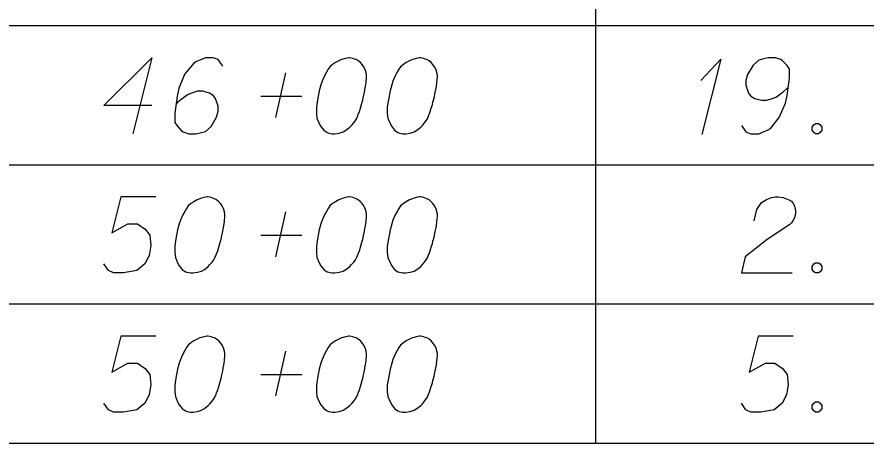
# Model space of a CAD drawing. Extents: x 2074207 to 2076812, y 516372 to 523312.
# Drawn here: x 2076345.6 to 2076399.3, y 519999.4 to 520026.4 of the extents above; entities that cross this region are included whole.
import ezdxf

# ---------------------------------------------------------------- set-up
doc = ezdxf.new("R2010")
doc.units = 0
for name, color, linetype in [('Prop DirtTable_ Soil Test Results - Outline (Major)', 7, 'Continuous'), ('Prop DirtTable_ Soil Test Results - Outline (Minor)', 7, 'Continuous'), ('Prop DirtTable_ Soil Test Results - Tx (Sample Data)', 7, 'Continuous')]:
    doc.layers.add(name, color=color, linetype=linetype)

msp = doc.modelspace()

# ---------------------------------------------------------------- linework, layer by layer
at = {"layer": 'Prop DirtTable_ Soil Test Results - Outline (Major)'}
msp.add_line((2076260.609, 519999.435), (2076811.903, 519999.435), dxfattribs=at)
at = {"layer": 'Prop DirtTable_ Soil Test Results - Outline (Minor)'}
for p, q in [((2076382.2, 520034.635), (2076382.2, 520025.835)), ((2076260.609, 520025.835), (2076811.903, 520025.835)), ((2076260.609, 520025.835), (2076811.903, 520025.835)), ((2076382.2, 520025.835), (2076382.2, 520017.035)), ((2076260.609, 520017.035), (2076811.903, 520017.035)), ((2076260.609, 520017.035), (2076811.903, 520017.035)), ((2076382.2, 520017.035), (2076382.2, 520008.235)), ((2076260.609, 520008.235), (2076811.903, 520008.235)), ((2076260.609, 520008.235), (2076811.903, 520008.235)), ((2076382.2, 520008.235), (2076382.2, 519999.435)), ((2076260.609, 519999.435), (2076811.903, 519999.435))]:
    msp.add_line(p, q, dxfattribs=at)
at = {"layer": 'Prop DirtTable_ Soil Test Results - Tx (Sample Data)'}
for points in [[(2076354.149, 520020.767), (2076351.116, 520020.767), (2076354.149, 520023.791), (2076352.95, 520018.991)], [(2076358.629, 520023.262), (2076358.347, 520023.677), (2076358.03, 520023.791), (2076357.536, 520023.791), (2076357.183, 520023.64), (2076356.971, 520023.564), (2076356.795, 520023.451), (2076356.231, 520022.77), (2076355.843, 520021.863), (2076355.737, 520021.372), (2076355.596, 520020.276), (2076355.596, 520019.709), (2076355.737, 520019.482), (2076356.019, 520019.18), (2076356.125, 520019.104), (2076356.478, 520018.991), (2076356.936, 520018.991), (2076357.289, 520019.066), (2076357.536, 520019.142), (2076357.889, 520019.444), (2076358.241, 520020.049), (2076358.347, 520020.427), (2076358.347, 520020.729), (2076358.171, 520021.221), (2076358.03, 520021.41), (2076357.783, 520021.561), (2076357.359, 520021.674), (2076357.042, 520021.674), (2076356.654, 520021.561), (2076356.407, 520021.447), (2076355.984, 520021.145), (2076355.772, 520020.956), (2076355.666, 520020.843)], [(2076366.672, 520023.791), (2076366.602, 520023.791), (2076366.39, 520023.753), (2076366.249, 520023.715), (2076366.143, 520023.677), (2076365.967, 520023.602), (2076365.755, 520023.488), (2076365.579, 520023.375), (2076365.402, 520023.224), (2076365.296, 520023.073), (2076365.191, 520022.884), (2076365.085, 520022.695), (2076364.979, 520022.468), (2076364.908, 520022.317), (2076364.838, 520022.09), (2076364.732, 520021.712), (2076364.626, 520021.145), (2076364.556, 520020.691), (2076364.556, 520020.276), (2076364.591, 520019.973), (2076364.732, 520019.633), (2076364.838, 520019.444), (2076365.014, 520019.217), (2076365.226, 520019.066), (2076365.332, 520019.028), (2076365.543, 520018.991), (2076365.72, 520018.991), (2076366.002, 520019.028), (2076366.249, 520019.104), (2076366.425, 520019.217), (2076366.672, 520019.406), (2076366.778, 520019.52), (2076366.919, 520019.671), (2076367.025, 520019.822), (2076367.095, 520019.936), (2076367.166, 520020.125), (2076367.201, 520020.2), (2076367.272, 520020.389), (2076367.342, 520020.616), (2076367.413, 520020.843), (2076367.448, 520020.994), (2076367.483, 520021.107), (2076367.519, 520021.258), (2076367.589, 520021.599), (2076367.625, 520021.788), (2076367.66, 520021.977), (2076367.695, 520022.241), (2076367.73, 520022.581), (2076367.73, 520022.695), (2076367.695, 520022.846), (2076367.66, 520022.997), (2076367.554, 520023.224), (2076367.448, 520023.375), (2076367.342, 520023.488), (2076367.201, 520023.602), (2076367.06, 520023.677), (2076366.954, 520023.715), (2076366.849, 520023.753), (2076366.672, 520023.791)], [(2076371.152, 520023.791), (2076371.082, 520023.791), (2076370.87, 520023.753), (2076370.729, 520023.715), (2076370.623, 520023.677), (2076370.447, 520023.602), (2076370.235, 520023.488), (2076370.059, 520023.375), (2076369.882, 520023.224), (2076369.776, 520023.073), (2076369.671, 520022.884), (2076369.565, 520022.695), (2076369.459, 520022.468), (2076369.388, 520022.317), (2076369.318, 520022.09), (2076369.212, 520021.712), (2076369.106, 520021.145), (2076369.036, 520020.691), (2076369.036, 520020.276), (2076369.071, 520019.973), (2076369.212, 520019.633), (2076369.318, 520019.444), (2076369.494, 520019.217), (2076369.706, 520019.066), (2076369.812, 520019.028), (2076370.023, 520018.991), (2076370.2, 520018.991), (2076370.482, 520019.028), (2076370.729, 520019.104), (2076370.905, 520019.217), (2076371.152, 520019.406), (2076371.258, 520019.52), (2076371.399, 520019.671), (2076371.505, 520019.822), (2076371.575, 520019.936), (2076371.646, 520020.125), (2076371.681, 520020.2), (2076371.752, 520020.389), (2076371.822, 520020.616), (2076371.893, 520020.843), (2076371.928, 520020.994), (2076371.963, 520021.107), (2076371.999, 520021.258), (2076372.069, 520021.599), (2076372.105, 520021.788), (2076372.14, 520021.977), (2076372.175, 520022.241), (2076372.21, 520022.581), (2076372.21, 520022.695), (2076372.175, 520022.846), (2076372.14, 520022.997), (2076372.034, 520023.224), (2076371.928, 520023.375), (2076371.822, 520023.488), (2076371.681, 520023.602), (2076371.54, 520023.677), (2076371.434, 520023.715), (2076371.329, 520023.753), (2076371.152, 520023.791)], [(2076388.86, 520022.354), (2076390.13, 520023.715), (2076388.931, 520018.953)], [(2076391.436, 520019.52), (2076391.718, 520019.104), (2076392.035, 520018.991), (2076392.529, 520018.991), (2076392.882, 520019.142), (2076393.094, 520019.217), (2076393.27, 520019.331), (2076393.834, 520020.011), (2076394.222, 520020.918), (2076394.328, 520021.41), (2076394.469, 520022.506), (2076394.469, 520023.073), (2076394.328, 520023.299), (2076394.046, 520023.602), (2076393.94, 520023.677), (2076393.587, 520023.791), (2076393.129, 520023.791), (2076392.776, 520023.715), (2076392.529, 520023.64), (2076392.176, 520023.337), (2076391.824, 520022.732), (2076391.718, 520022.354), (2076391.718, 520022.052), (2076391.894, 520021.561), (2076392.035, 520021.372), (2076392.282, 520021.221), (2076392.706, 520021.107), (2076393.023, 520021.107), (2076393.411, 520021.221), (2076393.658, 520021.334), (2076394.081, 520021.636), (2076394.293, 520021.825), (2076394.399, 520021.939)], [(2076361.98, 520020.011), (2076362.615, 520022.846)], [(2076361.028, 520021.372), (2076363.638, 520021.372)], [(2076396.127, 520019.633), (2076396.304, 520019.633), (2076396.409, 520019.558), (2076396.515, 520019.406), (2076396.515, 520019.217), (2076396.409, 520019.066), (2076396.304, 520018.991), (2076396.127, 520018.991), (2076396.021, 520019.066), (2076395.916, 520019.217), (2076395.916, 520019.406), (2076396.021, 520019.558), (2076396.127, 520019.633)], [(2076354.396, 520014.991), (2076352.174, 520014.991), (2076351.609, 520012.723), (2076352.632, 520013.29), (2076353.232, 520013.29), (2076353.726, 520012.95), (2076354.008, 520012.572), (2076354.079, 520011.929), (2076353.973, 520011.287), (2076353.691, 520010.758), (2076353.197, 520010.342), (2076352.35, 520010.191), (2076351.715, 520010.191), (2076351.398, 520010.342), (2076351.116, 520010.758)], [(2076357.712, 520014.991), (2076357.642, 520014.991), (2076357.43, 520014.953), (2076357.289, 520014.915), (2076357.183, 520014.877), (2076357.007, 520014.802), (2076356.795, 520014.688), (2076356.619, 520014.575), (2076356.442, 520014.424), (2076356.336, 520014.273), (2076356.231, 520014.084), (2076356.125, 520013.895), (2076356.019, 520013.668), (2076355.948, 520013.517), (2076355.878, 520013.29), (2076355.772, 520012.912), (2076355.666, 520012.345), (2076355.596, 520011.891), (2076355.596, 520011.476), (2076355.631, 520011.173), (2076355.772, 520010.833), (2076355.878, 520010.644), (2076356.054, 520010.417), (2076356.266, 520010.266), (2076356.372, 520010.228), (2076356.583, 520010.191), (2076356.76, 520010.191), (2076357.042, 520010.228), (2076357.289, 520010.304), (2076357.465, 520010.417), (2076357.712, 520010.606), (2076357.818, 520010.72), (2076357.959, 520010.871), (2076358.065, 520011.022), (2076358.135, 520011.136), (2076358.206, 520011.325), (2076358.241, 520011.4), (2076358.312, 520011.589), (2076358.382, 520011.816), (2076358.453, 520012.043), (2076358.488, 520012.194), (2076358.523, 520012.307), (2076358.559, 520012.458), (2076358.629, 520012.799), (2076358.665, 520012.988), (2076358.7, 520013.177), (2076358.735, 520013.441), (2076358.77, 520013.781), (2076358.77, 520013.895), (2076358.735, 520014.046), (2076358.7, 520014.197), (2076358.594, 520014.424), (2076358.488, 520014.575), (2076358.382, 520014.688), (2076358.241, 520014.802), (2076358.1, 520014.877), (2076357.994, 520014.915), (2076357.889, 520014.953), (2076357.712, 520014.991)], [(2076366.672, 520014.991), (2076366.602, 520014.991), (2076366.39, 520014.953), (2076366.249, 520014.915), (2076366.143, 520014.877), (2076365.967, 520014.802), (2076365.755, 520014.688), (2076365.579, 520014.575), (2076365.402, 520014.424), (2076365.296, 520014.273), (2076365.191, 520014.084), (2076365.085, 520013.895), (2076364.979, 520013.668), (2076364.908, 520013.517), (2076364.838, 520013.29), (2076364.732, 520012.912), (2076364.626, 520012.345), (2076364.556, 520011.891), (2076364.556, 520011.476), (2076364.591, 520011.173), (2076364.732, 520010.833), (2076364.838, 520010.644), (2076365.014, 520010.417), (2076365.226, 520010.266), (2076365.332, 520010.228), (2076365.543, 520010.191), (2076365.72, 520010.191), (2076366.002, 520010.228), (2076366.249, 520010.304), (2076366.425, 520010.417), (2076366.672, 520010.606), (2076366.778, 520010.72), (2076366.919, 520010.871), (2076367.025, 520011.022), (2076367.095, 520011.136), (2076367.166, 520011.325), (2076367.201, 520011.4), (2076367.272, 520011.589), (2076367.342, 520011.816), (2076367.413, 520012.043), (2076367.448, 520012.194), (2076367.483, 520012.307), (2076367.519, 520012.458), (2076367.589, 520012.799), (2076367.625, 520012.988), (2076367.66, 520013.177), (2076367.695, 520013.441), (2076367.73, 520013.781), (2076367.73, 520013.895), (2076367.695, 520014.046), (2076367.66, 520014.197), (2076367.554, 520014.424), (2076367.448, 520014.575), (2076367.342, 520014.688), (2076367.201, 520014.802), (2076367.06, 520014.877), (2076366.954, 520014.915), (2076366.849, 520014.953), (2076366.672, 520014.991)], [(2076371.152, 520014.991), (2076371.082, 520014.991), (2076370.87, 520014.953), (2076370.729, 520014.915), (2076370.623, 520014.877), (2076370.447, 520014.802), (2076370.235, 520014.688), (2076370.059, 520014.575), (2076369.882, 520014.424), (2076369.776, 520014.273), (2076369.671, 520014.084), (2076369.565, 520013.895), (2076369.459, 520013.668), (2076369.388, 520013.517), (2076369.318, 520013.29), (2076369.212, 520012.912), (2076369.106, 520012.345), (2076369.036, 520011.891), (2076369.036, 520011.476), (2076369.071, 520011.173), (2076369.212, 520010.833), (2076369.318, 520010.644), (2076369.494, 520010.417), (2076369.706, 520010.266), (2076369.812, 520010.228), (2076370.023, 520010.191), (2076370.2, 520010.191), (2076370.482, 520010.228), (2076370.729, 520010.304), (2076370.905, 520010.417), (2076371.152, 520010.606), (2076371.258, 520010.72), (2076371.399, 520010.871), (2076371.505, 520011.022), (2076371.575, 520011.136), (2076371.646, 520011.325), (2076371.681, 520011.4), (2076371.752, 520011.589), (2076371.822, 520011.816), (2076371.893, 520012.043), (2076371.928, 520012.194), (2076371.963, 520012.307), (2076371.999, 520012.458), (2076372.069, 520012.799), (2076372.105, 520012.988), (2076372.14, 520013.177), (2076372.175, 520013.441), (2076372.21, 520013.781), (2076372.21, 520013.895), (2076372.175, 520014.046), (2076372.14, 520014.197), (2076372.034, 520014.424), (2076371.928, 520014.575), (2076371.822, 520014.688), (2076371.681, 520014.802), (2076371.54, 520014.877), (2076371.434, 520014.915), (2076371.329, 520014.953), (2076371.152, 520014.991)], [(2076392.247, 520013.479), (2076392.423, 520014.197), (2076392.706, 520014.651), (2076393.023, 520014.84), (2076393.34, 520014.953), (2076393.587, 520014.991), (2076393.764, 520014.991), (2076394.081, 520014.953), (2076394.293, 520014.877), (2076394.399, 520014.84), (2076394.61, 520014.726), (2076394.716, 520014.575), (2076394.787, 520014.424), (2076394.822, 520014.31), (2076394.857, 520014.159), (2076394.857, 520013.97), (2076394.822, 520013.781), (2076394.787, 520013.668), (2076394.716, 520013.517), (2076394.61, 520013.365), (2076394.505, 520013.252), (2076393.058, 520012.307), (2076391.683, 520011.211), (2076391.436, 520010.191), (2076394.646, 520010.191)], [(2076361.98, 520011.211), (2076362.615, 520014.046)], [(2076361.028, 520012.572), (2076363.638, 520012.572)], [(2076396.127, 520010.833), (2076396.304, 520010.833), (2076396.409, 520010.758), (2076396.515, 520010.606), (2076396.515, 520010.417), (2076396.409, 520010.266), (2076396.304, 520010.191), (2076396.127, 520010.191), (2076396.021, 520010.266), (2076395.916, 520010.417), (2076395.916, 520010.606), (2076396.021, 520010.758), (2076396.127, 520010.833)], [(2076354.396, 520006.191), (2076352.174, 520006.191), (2076351.609, 520003.923), (2076352.632, 520004.49), (2076353.232, 520004.49), (2076353.726, 520004.15), (2076354.008, 520003.772), (2076354.079, 520003.129), (2076353.973, 520002.487), (2076353.691, 520001.958), (2076353.197, 520001.542), (2076352.35, 520001.391), (2076351.715, 520001.391), (2076351.398, 520001.542), (2076351.116, 520001.958)], [(2076357.712, 520006.191), (2076357.642, 520006.191), (2076357.43, 520006.153), (2076357.289, 520006.115), (2076357.183, 520006.077), (2076357.007, 520006.002), (2076356.795, 520005.888), (2076356.619, 520005.775), (2076356.442, 520005.624), (2076356.336, 520005.473), (2076356.231, 520005.284), (2076356.125, 520005.095), (2076356.019, 520004.868), (2076355.948, 520004.717), (2076355.878, 520004.49), (2076355.772, 520004.112), (2076355.666, 520003.545), (2076355.596, 520003.091), (2076355.596, 520002.676), (2076355.631, 520002.373), (2076355.772, 520002.033), (2076355.878, 520001.844), (2076356.054, 520001.617), (2076356.266, 520001.466), (2076356.372, 520001.428), (2076356.583, 520001.391), (2076356.76, 520001.391), (2076357.042, 520001.428), (2076357.289, 520001.504), (2076357.465, 520001.617), (2076357.712, 520001.806), (2076357.818, 520001.92), (2076357.959, 520002.071), (2076358.065, 520002.222), (2076358.135, 520002.336), (2076358.206, 520002.525), (2076358.241, 520002.6), (2076358.312, 520002.789), (2076358.382, 520003.016), (2076358.453, 520003.243), (2076358.488, 520003.394), (2076358.523, 520003.507), (2076358.559, 520003.658), (2076358.629, 520003.999), (2076358.665, 520004.188), (2076358.7, 520004.377), (2076358.735, 520004.641), (2076358.77, 520004.981), (2076358.77, 520005.095), (2076358.735, 520005.246), (2076358.7, 520005.397), (2076358.594, 520005.624), (2076358.488, 520005.775), (2076358.382, 520005.888), (2076358.241, 520006.002), (2076358.1, 520006.077), (2076357.994, 520006.115), (2076357.889, 520006.153), (2076357.712, 520006.191)], [(2076366.672, 520006.191), (2076366.602, 520006.191), (2076366.39, 520006.153), (2076366.249, 520006.115), (2076366.143, 520006.077), (2076365.967, 520006.002), (2076365.755, 520005.888), (2076365.579, 520005.775), (2076365.402, 520005.624), (2076365.296, 520005.473), (2076365.191, 520005.284), (2076365.085, 520005.095), (2076364.979, 520004.868), (2076364.908, 520004.717), (2076364.838, 520004.49), (2076364.732, 520004.112), (2076364.626, 520003.545), (2076364.556, 520003.091), (2076364.556, 520002.676), (2076364.591, 520002.373), (2076364.732, 520002.033), (2076364.838, 520001.844), (2076365.014, 520001.617), (2076365.226, 520001.466), (2076365.332, 520001.428), (2076365.543, 520001.391), (2076365.72, 520001.391), (2076366.002, 520001.428), (2076366.249, 520001.504), (2076366.425, 520001.617), (2076366.672, 520001.806), (2076366.778, 520001.92), (2076366.919, 520002.071), (2076367.025, 520002.222), (2076367.095, 520002.336), (2076367.166, 520002.525), (2076367.201, 520002.6), (2076367.272, 520002.789), (2076367.342, 520003.016), (2076367.413, 520003.243), (2076367.448, 520003.394), (2076367.483, 520003.507), (2076367.519, 520003.658), (2076367.589, 520003.999), (2076367.625, 520004.188), (2076367.66, 520004.377), (2076367.695, 520004.641), (2076367.73, 520004.981), (2076367.73, 520005.095), (2076367.695, 520005.246), (2076367.66, 520005.397), (2076367.554, 520005.624), (2076367.448, 520005.775), (2076367.342, 520005.888), (2076367.201, 520006.002), (2076367.06, 520006.077), (2076366.954, 520006.115), (2076366.849, 520006.153), (2076366.672, 520006.191)], [(2076371.152, 520006.191), (2076371.082, 520006.191), (2076370.87, 520006.153), (2076370.729, 520006.115), (2076370.623, 520006.077), (2076370.447, 520006.002), (2076370.235, 520005.888), (2076370.059, 520005.775), (2076369.882, 520005.624), (2076369.776, 520005.473), (2076369.671, 520005.284), (2076369.565, 520005.095), (2076369.459, 520004.868), (2076369.388, 520004.717), (2076369.318, 520004.49), (2076369.212, 520004.112), (2076369.106, 520003.545), (2076369.036, 520003.091), (2076369.036, 520002.676), (2076369.071, 520002.373), (2076369.212, 520002.033), (2076369.318, 520001.844), (2076369.494, 520001.617), (2076369.706, 520001.466), (2076369.812, 520001.428), (2076370.023, 520001.391), (2076370.2, 520001.391), (2076370.482, 520001.428), (2076370.729, 520001.504), (2076370.905, 520001.617), (2076371.152, 520001.806), (2076371.258, 520001.92), (2076371.399, 520002.071), (2076371.505, 520002.222), (2076371.575, 520002.336), (2076371.646, 520002.525), (2076371.681, 520002.6), (2076371.752, 520002.789), (2076371.822, 520003.016), (2076371.893, 520003.243), (2076371.928, 520003.394), (2076371.963, 520003.507), (2076371.999, 520003.658), (2076372.069, 520003.999), (2076372.105, 520004.188), (2076372.14, 520004.377), (2076372.175, 520004.641), (2076372.21, 520004.981), (2076372.21, 520005.095), (2076372.175, 520005.246), (2076372.14, 520005.397), (2076372.034, 520005.624), (2076371.928, 520005.775), (2076371.822, 520005.888), (2076371.681, 520006.002), (2076371.54, 520006.077), (2076371.434, 520006.115), (2076371.329, 520006.153), (2076371.152, 520006.191)], [(2076394.716, 520006.191), (2076392.494, 520006.191), (2076391.929, 520003.923), (2076392.952, 520004.49), (2076393.552, 520004.49), (2076394.046, 520004.15), (2076394.328, 520003.772), (2076394.399, 520003.129), (2076394.293, 520002.487), (2076394.011, 520001.958), (2076393.517, 520001.542), (2076392.67, 520001.391), (2076392.035, 520001.391), (2076391.718, 520001.542), (2076391.436, 520001.958)], [(2076361.98, 520002.411), (2076362.615, 520005.246)], [(2076361.028, 520003.772), (2076363.638, 520003.772)], [(2076396.127, 520002.033), (2076396.304, 520002.033), (2076396.409, 520001.958), (2076396.515, 520001.806), (2076396.515, 520001.617), (2076396.409, 520001.466), (2076396.304, 520001.391), (2076396.127, 520001.391), (2076396.021, 520001.466), (2076395.916, 520001.617), (2076395.916, 520001.806), (2076396.021, 520001.958), (2076396.127, 520002.033)]]:
    msp.add_lwpolyline(points, dxfattribs=at)

doc.saveas('drawing.dxf')
